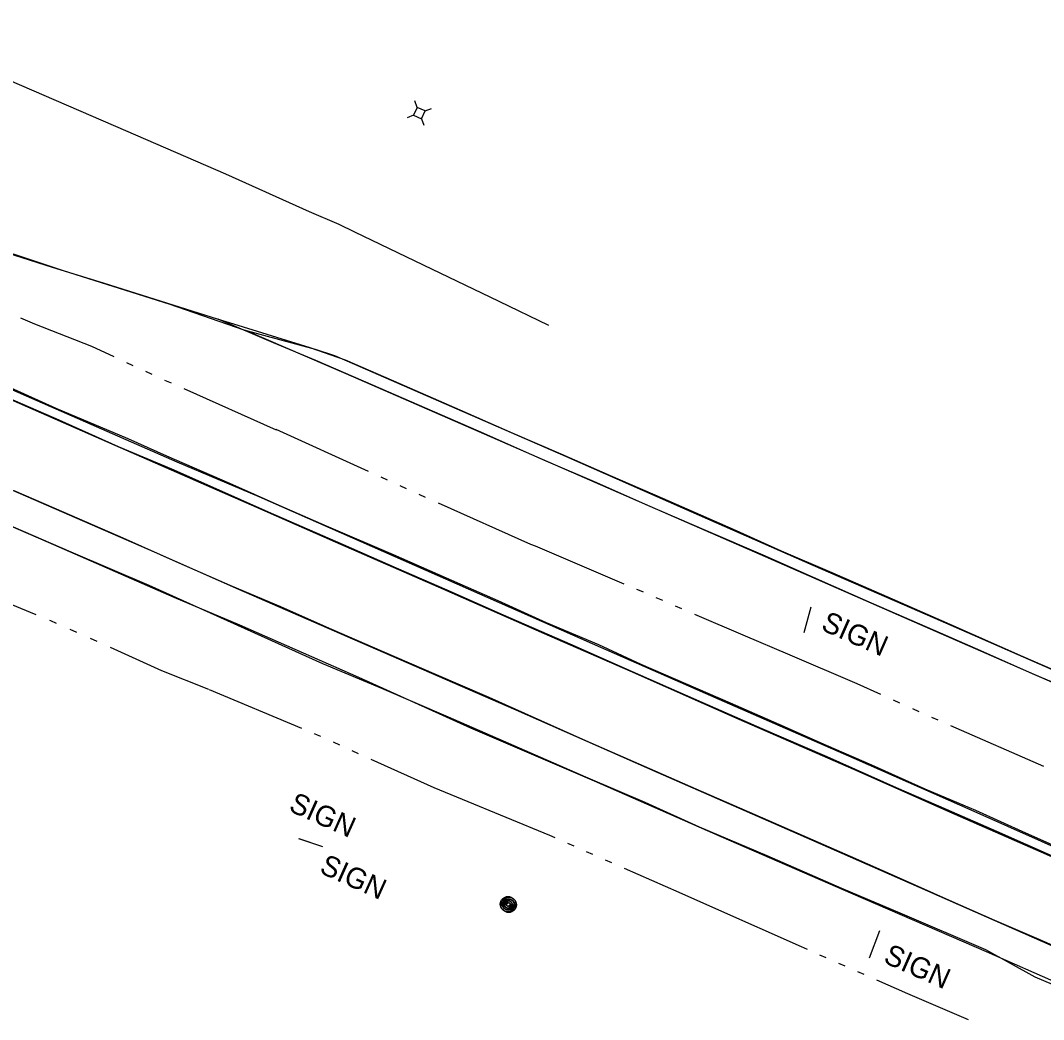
# Model space of a CAD drawing. Extents: x 588843 to 2552415, y 180129 to 269402.
# Drawn here: x 595038 to 595334.2, y 184856.3 to 185145.6 of the extents above; entities that cross this region are included whole.
import ezdxf

# ---------------------------------------------------------------- set-up
doc = ezdxf.new("R2010")
doc.units = 0
for name, color, linetype in [('Default', 7, 'Continuous'), ('E_MISCPROP', 7, 'Continuous'), ('E_RDWY', 7, 'Continuous'), ('E_RDWY_Gravel', 7, 'Continuous'), ('E_SGN', 7, 'Continuous'), ('E_SGN_Text', 7, 'Continuous'), ('E_UTL_AG_Bold', 7, 'Continuous'), ('E_WTR_P', 7, 'Continuous')]:
    doc.layers.add(name, color=color, linetype=linetype)

# ---------------------------------------------------------------- blocks, each defined once
blk = doc.blocks.new('SIGN')
at = {"layer": 'Default'}
blk.add_text('SIGN', height=12, dxfattribs=at).set_placement((-18.55, -6))
blk = doc.blocks.new('POLE')
at = {"layer": 'Default'}
for radius in [4.46, 3.35, 2.23, 1.12]:
    blk.add_circle((0, 0), radius, dxfattribs=at)
blk = doc.blocks.new('POLE_3')
at = {"layer": 'E_MISCPROP'}
for radius in [14.6, 11, 7.32, 3.66]:
    blk.add_circle((0, 0), radius, dxfattribs=at)
blk = doc.blocks.new('SIGN_3')
at = {"layer": 'E_SGN'}
blk.add_text('SIGN', height=39.37, dxfattribs=at).set_placement((-56.1, -19.7))
blk = doc.blocks.new('PED_4')
at = {"layer": 'E_UTL_AG_Bold'}
for p, q in [((-8.2, 8.2), (-17.5, 17.5)), ((8.2, 8.2), (17.5, 17.5)), ((-8.2, -8.2), (-17.5, -17.5)), ((8.2, -8.2), (17.5, -17.5))]:
    blk.add_line(p, q, dxfattribs=at)
blk.add_lwpolyline([(-8.2, -8.2), (8.2, -8.2), (8.2, 8.2), (-8.2, 8.2)], close=True, dxfattribs=at)

msp = doc.modelspace()

# ---------------------------------------------------------------- linework, layer by layer
at = {"layer": 'E_RDWY'}
for points in [[(594953.31, 185166.36), (594958.15, 185162.28), (594975.56, 185154.43), (594999.99, 185143.55), (595034.76, 185128.38), (595068.45, 185113.72), (595097.34, 185101.25), (595121.56, 185090.33), (595130.22, 185086.62), (595134.71, 185084.42)], [(594925.9, 185124.17), (594958.5, 185109.94), (594999.16, 185092.06), (595021.58, 185082.77), (595050.38, 185073.2), (595081.02, 185063.61), (595102.72, 185056.02)], [(594897.33, 185099.5), (594896.3, 185097.34), (594929.83, 185082.12), (594970.2, 185064.32), (595016.88, 185043.89), (595058.26, 185025.7), (595093.29, 185010.35), (595106.31, 185004.68)], [(595031.64, 185079.16), (595047.2, 185074.24), (595062, 185069.68), (595095.23, 185059.13), (595099.69, 185057.81), (595121.79, 185050.9), (595132.06, 185047.32), (595146.05, 185041.24), (595165.21, 185032.89), (595180.54, 185026.16), (595194.5, 185020.1), (595208.73, 185013.85), (595223.87, 185007.27), (595244.36, 184998.31), (595258.27, 184992.05), (595272.94, 184985.75), (595290.33, 184978.16), (595307.01, 184970.82), (595328.21, 184961.48), (595347.81, 184952.93)], [(594878.43, 185065.29), (594911.2, 185055.3), (594947.8, 185044), (594976.33, 185035.64), (594988.52, 185030.3), (595035.74, 185009.62), (595076.71, 184991.76), (595101.16, 184980.97)], [(595102.72, 185056.02), (595123.34, 185050.4), (595128.96, 185048.59), (595134.71, 185046.12)], [(595134.71, 185046.12), (595164.34, 185033.17), (595195.78, 185019.45), (595229.67, 185004.53), (595267.39, 184987.93), (595302.67, 184972.52), (595340.61, 184955.96), (595378.48, 184939.52), (595411.56, 184925.03), (595444.19, 184910.78), (595480.11, 184895.09), (595520.48, 184877.33), (595555.93, 184861.77), (595593.06, 184845.64), (595623.82, 184832.01), (595658.68, 184816.92), (595699.72, 184798.98), (595744.81, 184779.39), (595783.86, 184762.42), (595819.21, 184746.89), (595827.17, 184739.02)], [(595336.73, 184903.68), (595320.7, 184910.77), (595306.08, 184917.12), (595291.65, 184923.45), (595271.52, 184932.36), (595252.73, 184940.53), (595232.99, 184949.21), (595215.16, 184957.06), (595197.12, 184965.03), (595177.86, 184973.43), (595161.52, 184980.64), (595146.93, 184987.02), (595131.53, 184993.81), (595109.86, 185003.22), (595093.78, 185010.36), (595081.85, 185015.66), (595066.4, 185022.21), (595049.2, 185029.86), (595032.18, 185037.35)], [(595345.93, 184873.81), (595332.93, 184879.51), (595320.12, 184885.03), (595306.94, 184890.81), (595292.53, 184897.27), (595278.32, 184903.55), (595264.39, 184909.6), (595249.14, 184916.31), (595233.61, 184922.99), (595220.22, 184928.95), (595201.71, 184937.07), (595188.76, 184942.8), (595173.67, 184949.56), (595158.43, 184956.14), (595142.79, 184962.88), (595128.18, 184969.26), (595113.38, 184975.79), (595098.71, 184982.04), (595083.93, 184988.5), (595067.8, 184995.72), (595050.7, 185003.11), (595036.24, 185009.41)], [(595106.31, 185004.68), (595129.16, 184994.7), (595160.49, 184980.91), (595189.64, 184968.14), (595214.41, 184957.31), (595245.99, 184943.35), (595279.17, 184928.83), (595308.55, 184915.79), (595338.88, 184902.49), (595371.94, 184887.91), (595409.8, 184871.47), (595442.79, 184857.01), (595476.7, 184842.19), (595510.49, 184827.3), (595547.69, 184811.05), (595585.53, 184794.51), (595619.96, 184779.34), (595657.89, 184762.78), (595689.51, 184748.91), (595721.33, 184735.08), (595752.47, 184721.35), (595787.82, 184705.81), (595807.15, 184697.54), (595817.69, 184696.33)], [(595101.16, 184980.97), (595138.54, 184964.64), (595181.43, 184945.98), (595222.51, 184927.82), (595263.1, 184910.1), (595298.16, 184894.65), (595355.8, 184869.3)]]:
    msp.add_lwpolyline(points, dxfattribs=at)
at = {"layer": 'E_RDWY_Gravel'}
for points in [[(594897.33, 185099.5), (594919.84, 185089.79), (594952.31, 185075.17), (594998.39, 185055.12), (595039.68, 185036.96), (595083.25, 185017.84), (595107.08, 185007.74)], [(595134.71, 185084.42), (595154.57, 185074.88), (595176.54, 185064.33), (595190.9, 185057.36)], [(594877.78, 185063.02), (594898.63, 185057.15), (594912.24, 185052.85), (594926.64, 185046.99), (594949.85, 185036.86), (594978.4, 185024.29), (595015.45, 185007.75), (595046.08, 184994.58), (595082.47, 184978.64), (595101.48, 184970.64)], [(595348.61, 184949), (595331.7, 184956.18), (595314.44, 184963.77), (595302.8, 184968.87), (595284.4, 184976.94), (595267.56, 184984.36), (595253.02, 184990.76), (595236.58, 184997.87), (595218.98, 185005.49), (595204.91, 185011.72), (595189.54, 185018.3), (595172.13, 185026.05), (595160.2, 185031.24), (595140.18, 185039.89), (595123.5, 185047.18), (595111.31, 185052.3), (595095.23, 185059.13)], [(595103.57, 185055.75), (595132.18, 185043.37)], [(595132.18, 185043.37), (595170.7, 185026.57), (595209.56, 185009.65), (595252.06, 184991.09), (595293.62, 184972.8), (595331.36, 184956.29), (595368.5, 184940.16), (595408.23, 184922.68), (595445.34, 184906.46), (595485.03, 184889.2), (595522.11, 184872.88), (595559.83, 184856.27), (595598.12, 184839.51), (595631.65, 184824.79), (595660.7, 184812.05), (595694.47, 184797.47), (595735.44, 184779.65), (595773.07, 184763.08), (595798.99, 184751.62), (595812.33, 184745.74)], [(595343.63, 184903.87), (595329.07, 184910.25), (595314.58, 184916.84), (595299.91, 184923.07), (595284.43, 184930.03), (595271.35, 184935.73), (595259.21, 184941.08), (595243.55, 184947.94), (595230.65, 184953.54), (595217.71, 184959.14), (595205.41, 184964.8), (595190.35, 184971.25), (595176.28, 184977.53), (595161.37, 184984.17), (595146, 184990.93), (595126.58, 184999.17), (595112.87, 185005.2), (595098.65, 185011.51), (595080.37, 185019.45), (595069.25, 185024.45), (595048.4, 185033.3), (595032.11, 185040.59)], [(595107.08, 185007.74), (595130.91, 184997.29), (595167.61, 184981.07), (595203.48, 184965.19), (595240.21, 184949.07), (595279.23, 184932), (595314.01, 184916.62), (595352.15, 184899.7), (595390.63, 184882.88), (595424.57, 184868.16), (595460.44, 184852.28), (595500.58, 184834.79), (595539.63, 184817.81), (595575.62, 184802), (595610.46, 184786.82), (595643.7, 184772.19), (595681.84, 184755.26), (595716.72, 184739.86), (595756.6, 184722.55), (595786.8, 184709.49), (595814.41, 184697.45)], [(595346.85, 184862.24), (595331.77, 184868.62), (595317.44, 184876.54), (595292.7, 184887.15), (595275.81, 184894.23), (595254.2, 184903.71), (595234.55, 184912.05), (595218.88, 184919.2), (595201.73, 184926.56), (595179.36, 184936.22), (595161.93, 184943.89), (595142.61, 184952.23), (595125.52, 184959.34), (595075.29, 184982.01), (595052.68, 184991.66), (595035.98, 184998.92)], [(595101.48, 184970.64), (595135.84, 184955.45), (595168.27, 184940.84), (595204.09, 184925.49), (595240.81, 184909.37), (595278.94, 184892.75), (595317.54, 184876), (595361.39, 184856.76), (595400.26, 184839.84), (595444.26, 184820.04), (595481.64, 184803.33), (595522.78, 184785.36), (595566.07, 184766.68), (595608.43, 184747.96), (595648.29, 184730.96), (595688.94, 184713.44), (595727.39, 184696.52), (595764.65, 184679.74), (595794.46, 184666.79), (595816.46, 184656.65)]]:
    msp.add_lwpolyline(points, dxfattribs=at)
at = {"layer": 'E_SGN'}
msp.add_line((595118.62, 184908.74), (595125.46, 184906.42), dxfattribs=at)
for points in [[(595266.84, 184975.72), (595264.77, 184968.28)], [(595118.47, 184908.8), (595124.26, 184906.83)], [(595286.71, 184882.05), (595283.66, 184874.06)]]:
    msp.add_lwpolyline(points, dxfattribs=at)
at = {"layer": 'E_WTR_P'}
for points in [[(595038.03, 185059.51), (595042.12, 185057.78), (595058.6, 185051.32), (595065.1, 185048.3)], [(595068.76, 185046.59), (595070.6, 185045.74)], [(595074.26, 185044.03), (595076.1, 185043.18)], [(595079.76, 185041.48), (595081.61, 185040.66)], [(595085.3, 185039.01), (595112.08, 185027.11)], [(595111.93, 185027.28), (595138.64, 185015.16)], [(595142.32, 185013.48), (595144.17, 185012.65)], [(595147.85, 185010.98), (595149.69, 185010.14)], [(595153.38, 185008.47), (595155.22, 185007.63)], [(595158.91, 185005.98), (595185.7, 184994.03)], [(595185.7, 184994.03), (595186.99, 184993.46), (595212.68, 184982.54)], [(595014.84, 184987.53), (595022.94, 184982.72), (595035.23, 184976.59), (595042.49, 184973.63)], [(595216.4, 184980.96), (595218.07, 184980.25), (595218.27, 184980.17)], [(595221.98, 184978.56), (595223.84, 184977.76)], [(595227.55, 184976.16), (595229.41, 184975.36)], [(595046.45, 184972.01), (595046.73, 184971.9), (595048.41, 184971.15)], [(595233.12, 184973.76), (595247.82, 184967.41), (595260.08, 184962.2)], [(595052.31, 184969.41), (595054.26, 184968.54)], [(595058.17, 184966.79), (595060.12, 184965.92)], [(595064.02, 184964.16), (595078.9, 184957.37), (595092.51, 184951.97)], [(595260.08, 184962.2), (595280.18, 184953.64), (595287, 184950.56)], [(595092.7, 184951.93), (595119.38, 184940.69)], [(595290.69, 184948.9), (595292.53, 184948.07)], [(595296.22, 184946.4), (595298.06, 184945.57)], [(595301.75, 184943.9), (595303.6, 184943.07)], [(595307.29, 184941.43), (595334.18, 184929.71)], [(595123.06, 184939.14), (595123.9, 184938.79), (595124.89, 184938.34)], [(595128.53, 184936.7), (595130.34, 184935.87)], [(595133.98, 184934.22), (595135.8, 184933.4)], [(595139.44, 184931.75), (595157.68, 184923.49), (595165.93, 184920.1)], [(595165.93, 184920.1), (595191.16, 184909.72), (595192.69, 184909.04)], [(595196.34, 184907.43), (595198.17, 184906.62)], [(595201.82, 184905.01), (595203.65, 184904.2)], [(595207.3, 184902.59), (595209.13, 184901.79)], [(595212.78, 184900.17), (595228.59, 184893.19), (595239.25, 184888.45)], [(595239.25, 184888.45), (595263.99, 184877.44), (595265.71, 184876.69)], [(595269.36, 184875.08), (595271.19, 184874.28)], [(595274.84, 184872.67), (595276.67, 184871.87)], [(595280.33, 184870.26), (595282.15, 184869.46)], [(595285.81, 184867.85), (595294.77, 184863.91), (595312.37, 184856.33)]]:
    msp.add_lwpolyline(points, dxfattribs=at)

# ---------------------------------------------------------------- block references
at = {"layer": 'E_MISCPROP'}
for name, p, xscale, yscale, rotation in [('POLE', (595179.16, 184889.73), 0.49999999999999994, 0.49999999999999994, -24.085783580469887), ('POLE_3', (595179.36, 184889.54), 0.1524003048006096, 0.15240030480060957, 67.12813611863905)]:
    msp.add_blockref(name, p, dxfattribs=dict(at, xscale=xscale, yscale=yscale, rotation=rotation))
at = {"layer": 'E_SGN_Text'}
for name, p, xscale, yscale, rotation in [('SIGN', (595279.17, 184968.27), 0.5, 0.5, -23.807133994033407), ('SIGN', (595125.08, 184915.82), 0.49999999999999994, 0.49999999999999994, -24.085783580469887), ('SIGN_3', (595133.31, 184898.17), 0.1524003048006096, 0.1524003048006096, -24.21972835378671), ('SIGN', (595297.23, 184871.94), 0.5, 0.5, -23.807133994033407)]:
    msp.add_blockref(name, p, dxfattribs=dict(at, xscale=xscale, yscale=yscale, rotation=rotation))
at = {"layer": 'E_UTL_AG_Bold', "xscale": 0.1524003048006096, "yscale": 0.1524003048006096, "rotation": -24.21972835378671}
msp.add_blockref('PED_4', (595153.49, 185118.81), dxfattribs=at)

doc.saveas('drawing.dxf')
